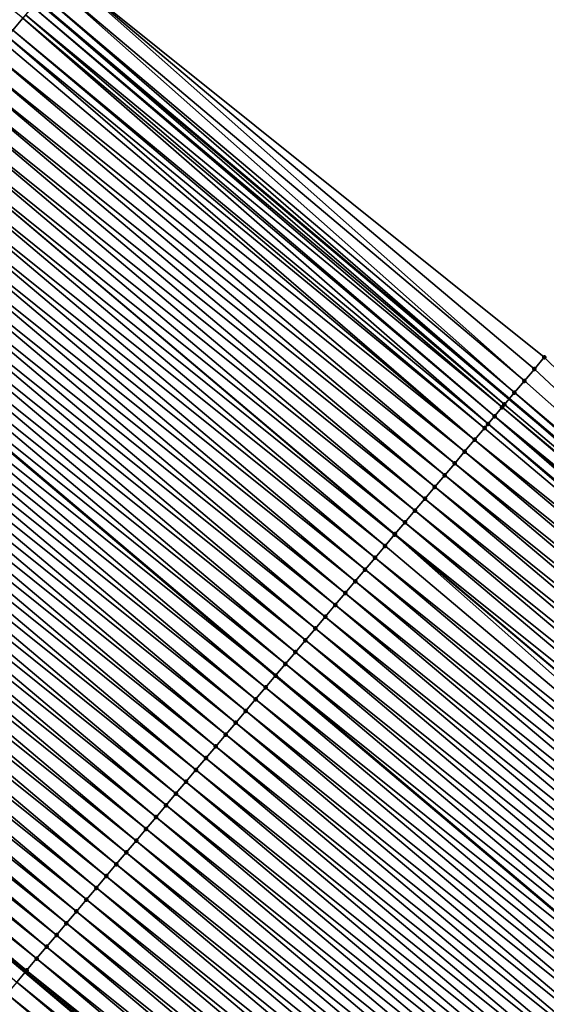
# Model space of a CAD drawing. Header units: feet. Extents: x 2007189 to 2022806, y 818621 to 837694.
# Tile 379 of 656: x 2016657 to 2016674, y 819204 to 819235. Entities that reach past the tile are written whole.
import ezdxf

# ---------------------------------------------------------------- set-up
doc = ezdxf.new("R2010")
doc.units = ezdxf.units.FT
doc.header["$MEASUREMENT"] = 0
for name, color, linetype, lineweight in [('EP_Travel Lane', 172, 'Continuous', 53), ('Road Shots', 141, 'Continuous', 100), ('Road X-Section', 40, 'Continuous', 13), ('STRIPING', 60, 'Continuous', 53)]:
    doc.layers.add(name, color=color, linetype=linetype, lineweight=lineweight)
doc.layers.add('I-77-MM17-21_SB-Surface-Border', color=7, linetype='Continuous')
doc.layers.add('I-77-MM17-21_SB-Surface-TIN', color=7, linetype='Continuous')

msp = doc.modelspace()

# ---------------------------------------------------------------- linework, layer by layer
at = {"layer": 'EP_Travel Lane'}
for points in [[(2016489.559565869, 819377.674227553, 270.3261203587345), (2016504.881901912, 819364.8223237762, 270.560315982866), (2016520.204206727, 819351.9704461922, 270.797772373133), (2016535.526343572, 819339.1187094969, 271.0527361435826), (2016550.848425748, 819326.2670186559, 271.3134064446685), (2016566.170728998, 819313.4151423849, 271.5510221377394), (2016581.493008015, 819300.5632864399, 271.7911614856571), (2016596.840023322, 819287.6751615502, 272.0582540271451), (2016612.121967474, 819274.7761192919, 272.3368764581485), (2016627.40432243, 819261.8767302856, 272.572743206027), (2016642.686517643, 819248.9774761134, 272.8252394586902), (2016657.96883945, 819236.0781150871, 273.0645519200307), (2016673.251180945, 819223.1787374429, 273.3018164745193), (2016688.533488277, 819210.2793886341, 273.5426388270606), (2016703.815714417, 819197.3801083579, 273.7919141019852), (2016719.097995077, 819184.4807820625, 274.0355159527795), (2016734.380056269, 819171.5816410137, 274.3019561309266), (2016749.65505463, 819158.6942299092, 274.5888565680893)], [(2016489.266939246, 819346.1973726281, 270.128160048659), (2016504.589087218, 819333.3456458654, 270.3829531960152), (2016519.911255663, 819320.4939019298, 270.6356149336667), (2016535.233486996, 819307.6421052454, 270.8817148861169), (2016550.55568045, 819294.7903403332, 271.1317693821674), (2016565.877678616, 819281.9387392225, 271.402185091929), (2016581.166967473, 819269.0989905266, 271.6603176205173), (2016596.449232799, 819256.1996771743, 271.905513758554), (2016611.731462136, 819243.3003941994, 272.1544533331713), (2016627.013649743, 819230.4011464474, 272.4077343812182), (2016642.296015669, 819217.5017481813, 272.6424604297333), (2016657.578120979, 819204.6025698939, 272.9043119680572), (2016672.860306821, 819191.7033236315, 273.1577797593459), (2016688.142580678, 819178.8040030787, 273.4020848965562), (2016703.424833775, 819165.9047000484, 273.6485498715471), (2016718.707122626, 819153.0053668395, 273.8912973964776), (2016733.999429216, 819140.1034043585, 274.1678343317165), (2016749.296424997, 819127.221880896, 274.4294133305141)]]:
    msp.add_polyline3d(points, dxfattribs=at)
at = {"layer": 'I-77-MM17-21_SB-Surface-Border', "color": 3, "linetype": 'Continuous', "lineweight": -3}
msp.add_polyline3d([(2016489.732447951, 819377.8802853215, 270.3232260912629), (2016505.054784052, 819365.0283907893, 270.5578926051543), (2016520.377091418, 819352.1765203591, 270.7955601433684), (2016535.778398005, 819339.4191846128, 271.0511854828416), (2016551.562114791, 819327.1172943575, 271.2825340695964), (2016566.804348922, 819314.1698302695, 271.5136050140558), (2016581.665917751, 819300.7693767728, 271.7882463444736), (2016597.013543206, 819287.8806535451, 272.0539932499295), (2016612.295497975, 819274.9816023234, 272.3315104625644), (2016627.577837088, 819262.0822266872, 272.5690261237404), (2016643.827892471, 819250.3289423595, 272.7862371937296), (2016658.787587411, 819237.0475971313, 273.0380198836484), (2016674.392792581, 819224.5300038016, 273.2381648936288), (2016688.707019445, 819210.4848710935, 273.5372030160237), (2016703.989215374, 819197.5856163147, 273.7896226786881), (2016719.916737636, 819185.4502686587, 274.0095461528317), (2016734.553570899, 819171.7871374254, 274.2982413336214), (2016749.827811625, 819158.8992363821, 274.5862957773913)], dxfattribs=at)
at = {"layer": 'I-77-MM17-21_SB-Surface-TIN', "color": 128, "linetype": 'Continuous', "lineweight": -3}
for points in [[(2016657.174790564, 819235.1373912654, 273.065245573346), (2016657.497265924, 819235.5195033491, 273.0685447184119), (2016641.892447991, 819248.0367698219, 272.8280943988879)], [(2016673.74741744, 819223.7661378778, 273.2757433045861), (2016658.787587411, 819237.0475971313, 273.0380198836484), (2016658.464958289, 819236.6656148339, 273.0507252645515)], [(2016673.74741744, 819223.7661378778, 273.2757433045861), (2016674.070128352, 819224.1480511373, 273.254524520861), (2016658.787587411, 819237.0475971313, 273.0380198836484)], [(2016674.070128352, 819224.1480511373, 273.254524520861), (2016674.392792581, 819224.5300038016, 273.2381648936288), (2016658.787587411, 819237.0475971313, 273.0380198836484)], [(2016673.424706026, 819223.384225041, 273.2970142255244), (2016658.464958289, 819236.6656148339, 273.0507252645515), (2016658.142346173, 819236.2836181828, 273.0616605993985)], [(2016673.424706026, 819223.384225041, 273.2970142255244), (2016673.74741744, 819223.7661378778, 273.2757433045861), (2016658.464958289, 819236.6656148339, 273.0507252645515)], [(2016658.142346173, 819236.2836181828, 273.0616605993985), (2016657.96883945, 819236.0781150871, 273.0645519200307), (2016673.251180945, 819223.1787374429, 273.3018164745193)], [(2016673.424706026, 819223.384225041, 273.2970142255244), (2016658.142346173, 819236.2836181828, 273.0616605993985), (2016673.251180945, 819223.1787374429, 273.3018164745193)], [(2016673.025609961, 819222.9115798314, 273.3061354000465), (2016657.819787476, 819235.9015764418, 273.0670357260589), (2016657.587902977, 819235.6268867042, 273.0686721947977)], [(2016673.102113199, 819223.0022121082, 273.3059418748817), (2016657.96883945, 819236.0781150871, 273.0645519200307), (2016657.819787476, 819235.9015764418, 273.0670357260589)], [(2016673.025609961, 819222.9115798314, 273.3061354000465), (2016673.102113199, 819223.0022121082, 273.3059418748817), (2016657.819787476, 819235.9015764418, 273.0670357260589)], [(2016673.102113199, 819223.0022121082, 273.3059418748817), (2016673.251180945, 819223.1787374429, 273.3018164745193), (2016657.96883945, 819236.0781150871, 273.0645519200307)], [(2016672.570282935, 819222.3720306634, 273.3006255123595), (2016657.497265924, 819235.5195033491, 273.0685447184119), (2016657.174790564, 819235.1373912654, 273.065245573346)], [(2016672.779622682, 819222.6201128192, 273.3042205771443), (2016657.587902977, 819235.6268867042, 273.0686721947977), (2016657.497265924, 819235.5195033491, 273.0685447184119)], [(2016672.570282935, 819222.3720306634, 273.3006255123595), (2016672.779622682, 819222.6201128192, 273.3042205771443), (2016657.497265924, 819235.5195033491, 273.0685447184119)], [(2016672.779622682, 819222.6201128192, 273.3042205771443), (2016673.025609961, 819222.9115798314, 273.3061354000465), (2016657.587902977, 819235.6268867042, 273.0686721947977)], [(2016672.134748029, 819221.8558244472, 273.2897050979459), (2016656.999716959, 819234.9299066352, 273.061713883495), (2016656.852354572, 819234.7552459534, 273.0578489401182)], [(2016672.457173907, 819222.2379782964, 273.2981544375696), (2016657.174790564, 819235.1373912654, 273.065245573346), (2016656.999716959, 819234.9299066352, 273.061713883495)], [(2016672.134748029, 819221.8558244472, 273.2897050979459), (2016672.457173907, 819222.2379782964, 273.2981544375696), (2016656.999716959, 819234.9299066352, 273.061713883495)], [(2016672.457173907, 819222.2379782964, 273.2981544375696), (2016672.570282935, 819222.3720306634, 273.3006255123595), (2016657.174790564, 819235.1373912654, 273.065245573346)], [(2016672.134748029, 819221.8558244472, 273.2897050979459), (2016656.852354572, 819234.7552459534, 273.0578489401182), (2016656.529941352, 819234.3730814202, 273.0480820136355)], [(2016671.812337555, 819221.4736575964, 273.2796524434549), (2016656.529941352, 819234.3730814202, 273.0480820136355), (2016656.207542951, 819233.990904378, 273.036772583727)], [(2016671.812337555, 819221.4736575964, 273.2796524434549), (2016672.134748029, 819221.8558244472, 273.2897050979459), (2016656.529941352, 819234.3730814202, 273.0480820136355)], [(2016671.489939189, 819221.0914805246, 273.2683394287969), (2016656.207542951, 819233.990904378, 273.036772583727), (2016655.885153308, 819233.6087199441, 273.0245516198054)], [(2016671.489939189, 819221.0914805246, 273.2683394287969), (2016671.812337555, 819221.4736575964, 273.2796524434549), (2016656.207542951, 819233.990904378, 273.036772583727)], [(2016671.167540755, 819220.7093035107, 273.2570335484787), (2016655.885153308, 819233.6087199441, 273.0245516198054), (2016655.562759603, 819233.2265389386, 273.0127534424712)], [(2016671.167540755, 819220.7093035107, 273.2570335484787), (2016671.489939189, 819221.0914805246, 273.2683394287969), (2016655.885153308, 819233.6087199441, 273.0245516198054)], [(2016670.845135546, 819220.327132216, 273.2464328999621), (2016655.562759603, 819233.2265389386, 273.0127534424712), (2016655.240351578, 819232.8443700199, 273.0024457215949)], [(2016670.845135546, 819220.327132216, 273.2464328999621), (2016671.167540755, 819220.7093035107, 273.2570335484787), (2016655.562759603, 819233.2265389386, 273.0127534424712)], [(2016670.522723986, 819219.9449662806, 273.236493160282), (2016655.240351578, 819232.8443700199, 273.0024457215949), (2016654.917937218, 819232.4622064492, 272.9927975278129)], [(2016670.522723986, 819219.9449662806, 273.236493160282), (2016670.845135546, 819220.327132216, 273.2464328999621), (2016655.240351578, 819232.8443700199, 273.0024457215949)], [(2016670.200310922, 819219.5628016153, 273.2267100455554), (2016654.917937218, 819232.4622064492, 272.9927975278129), (2016654.595524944, 819232.0800411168, 272.982932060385)], [(2016670.200310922, 819219.5628016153, 273.2267100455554), (2016670.522723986, 819219.9449662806, 273.236493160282), (2016654.917937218, 819232.4622064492, 272.9927975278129)], [(2016669.87789856, 819219.1806363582, 273.2168539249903), (2016654.595524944, 819232.0800411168, 272.982932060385), (2016654.273115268, 819231.697873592, 272.9727962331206)], [(2016669.87789856, 819219.1806363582, 273.2168539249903), (2016670.200310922, 819219.5628016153, 273.2267100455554), (2016654.595524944, 819232.0800411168, 272.982932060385)], [(2016669.544110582, 819218.7849736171, 273.2059514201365), (2016654.273115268, 819231.697873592, 272.9727962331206), (2016653.950707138, 819231.3157047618, 272.9624994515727)], [(2016669.544110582, 819218.7849736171, 273.2059514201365), (2016669.555492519, 819218.7984657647, 273.2063397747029), (2016654.273115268, 819231.697873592, 272.9727962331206)], [(2016669.555492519, 819218.7984657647, 273.2063397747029), (2016669.87789856, 819219.1806363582, 273.2168539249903), (2016654.273115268, 819231.697873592, 272.9727962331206)], [(2016669.233092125, 819218.4162904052, 273.1952378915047), (2016653.950707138, 819231.3157047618, 272.9624994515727), (2016653.628300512, 819230.9335346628, 272.9520461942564)], [(2016669.233092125, 819218.4162904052, 273.1952378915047), (2016669.544110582, 819218.7849736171, 273.2059514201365), (2016653.950707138, 819231.3157047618, 272.9624994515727)], [(2016668.910693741, 819218.0341133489, 273.1839267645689), (2016653.628300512, 819230.9335346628, 272.9520461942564), (2016653.305897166, 819230.551361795, 272.941251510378)], [(2016668.910693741, 819218.0341133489, 273.1839267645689), (2016669.233092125, 819218.4162904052, 273.1952378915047), (2016653.628300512, 819230.9335346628, 272.9520461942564)], [(2016668.588286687, 819217.6519436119, 273.1735182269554), (2016653.305897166, 819230.551361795, 272.941251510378), (2016652.98349626, 819230.1691868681, 272.9302028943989)], [(2016668.588286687, 819217.6519436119, 273.1735182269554), (2016668.910693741, 819218.0341133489, 273.1839267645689), (2016653.305897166, 819230.551361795, 272.941251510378)], [(2016668.265871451, 819217.2697807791, 273.1639610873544), (2016652.98349626, 819230.1691868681, 272.9302028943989), (2016652.661096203, 819229.7870112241, 272.9190658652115)], [(2016668.265871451, 819217.2697807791, 273.1639610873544), (2016668.588286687, 819217.6519436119, 273.1735182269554), (2016652.98349626, 819230.1691868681, 272.9302028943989)], [(2016667.94345355, 819216.8876201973, 273.1546814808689), (2016652.661096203, 819229.7870112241, 272.9190658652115), (2016652.338696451, 819229.4048353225, 272.9078970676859)], [(2016667.94345355, 819216.8876201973, 273.1546814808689), (2016668.265871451, 819217.2697807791, 273.1639610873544), (2016652.661096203, 819229.7870112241, 272.9190658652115)], [(2016667.621033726, 819216.5054612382, 273.1456020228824), (2016652.338696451, 819229.4048353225, 272.9078970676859), (2016652.016295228, 819229.0226606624, 272.8968813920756)], [(2016667.621033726, 819216.5054612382, 273.1456020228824), (2016667.94345355, 819216.8876201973, 273.1546814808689), (2016652.338696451, 819229.4048353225, 272.9078970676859)], [(2016667.298619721, 819216.1232973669, 273.1359168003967), (2016652.016295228, 819229.0226606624, 272.8968813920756), (2016651.693890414, 819228.6404890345, 272.886239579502)], [(2016667.298619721, 819216.1232973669, 273.1359168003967), (2016667.621033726, 819216.5054612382, 273.1456020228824), (2016652.016295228, 819229.0226606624, 272.8968813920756)], [(2016666.976212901, 819215.7411274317, 273.125483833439), (2016651.693890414, 819228.6404890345, 272.886239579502), (2016651.371482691, 819228.258319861, 272.875900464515)], [(2016666.976212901, 819215.7411274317, 273.125483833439), (2016667.298619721, 819216.1232973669, 273.1359168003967), (2016651.693890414, 819228.6404890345, 272.886239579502)], [(2016666.653813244, 819215.3589514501, 273.1143052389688), (2016651.371482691, 819228.258319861, 272.875900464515), (2016651.049068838, 819227.876155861, 272.8661993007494)], [(2016666.653813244, 819215.3589514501, 273.1143052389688), (2016666.976212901, 819215.7411274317, 273.125483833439), (2016651.371482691, 819228.258319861, 272.875900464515)], [(2016666.331419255, 819214.9767706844, 273.102536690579), (2016651.049068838, 819227.876155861, 272.8661993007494), (2016650.72665846, 819227.4939889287, 272.8561365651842)], [(2016666.331419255, 819214.9767706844, 273.102536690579), (2016666.653813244, 819215.3589514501, 273.1143052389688), (2016651.049068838, 819227.876155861, 272.8661993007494)], [(2016666.009022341, 819214.5945923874, 273.0910725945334), (2016650.72665846, 819227.4939889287, 272.8561365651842), (2016650.404243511, 819227.111825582, 272.8465356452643)], [(2016666.009022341, 819214.5945923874, 273.0910725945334), (2016666.331419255, 819214.9767706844, 273.102536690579), (2016650.72665846, 819227.4939889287, 272.8561365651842)], [(2016650.081824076, 819226.7296665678, 272.8374296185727), (2016665.68661349, 819214.2124238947, 273.0808369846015), (2016650.404243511, 819227.111825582, 272.8465356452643)], [(2016666.009022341, 819214.5945923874, 273.0910725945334), (2016650.404243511, 819227.111825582, 272.8465356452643), (2016665.68661349, 819214.2124238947, 273.0808369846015)], [(2016665.364185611, 819213.8302720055, 273.0726098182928), (2016650.081824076, 819226.7296665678, 272.8374296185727), (2016649.759394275, 819226.34751603, 272.8293885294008)], [(2016665.364185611, 819213.8302720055, 273.0726098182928), (2016665.68661349, 819214.2124238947, 273.0808369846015), (2016650.081824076, 819226.7296665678, 272.8374296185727)], [(2016665.041739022, 819213.4481356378, 273.0663162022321), (2016649.759394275, 819226.34751603, 272.8293885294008), (2016649.43695949, 819225.9653696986, 272.821866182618)], [(2016665.041739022, 819213.4481356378, 273.0663162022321), (2016665.364185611, 819213.8302720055, 273.0726098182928), (2016649.759394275, 819226.34751603, 272.8293885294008)], [(2016664.719282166, 819213.0660079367, 273.0610912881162), (2016649.43695949, 819225.9653696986, 272.821866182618), (2016649.114528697, 819225.5832199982, 272.8139283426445)], [(2016664.719282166, 819213.0660079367, 273.0610912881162), (2016665.041739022, 819213.4481356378, 273.0663162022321), (2016649.43695949, 819225.9653696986, 272.821866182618)], [(2016664.396823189, 819212.6838820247, 273.0560869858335), (2016649.114528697, 819225.5832199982, 272.8139283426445), (2016648.792101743, 819225.2010670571, 272.8055909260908)], [(2016664.396823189, 819212.6838820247, 273.0560869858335), (2016664.719282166, 819213.0660079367, 273.0610912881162), (2016649.114528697, 819225.5832199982, 272.8139283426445)], [(2016664.074373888, 819212.3017479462, 273.050075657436), (2016648.792101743, 819225.2010670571, 272.8055909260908), (2016648.469677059, 819224.8189121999, 272.7970172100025)], [(2016664.074373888, 819212.3017479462, 273.050075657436), (2016664.396823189, 819212.6838820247, 273.0560869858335), (2016648.792101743, 819225.2010670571, 272.8055909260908)], [(2016663.751932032, 819211.9196075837, 273.043289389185), (2016648.469677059, 819224.8189121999, 272.7970172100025), (2016648.147244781, 819224.4367637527, 272.7892339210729)], [(2016663.751932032, 819211.9196075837, 273.043289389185), (2016664.074373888, 819212.3017479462, 273.050075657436), (2016648.469677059, 819224.8189121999, 272.7970172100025)], [(2016663.429494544, 819211.5374635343, 273.0360485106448), (2016648.147244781, 819224.4367637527, 272.7892339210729), (2016647.824808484, 819224.0546186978, 272.781868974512)], [(2016663.429494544, 819211.5374635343, 273.0360485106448), (2016663.751932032, 819211.9196075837, 273.043289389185), (2016648.147244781, 819224.4367637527, 272.7892339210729)], [(2016688.707019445, 819210.4848710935, 273.5372030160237), (2016674.392792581, 819224.5300038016, 273.2381648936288), (2016674.070128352, 819224.1480511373, 273.254524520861)], [(2016663.107060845, 819211.155316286, 273.0284131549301), (2016647.824808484, 819224.0546186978, 272.781868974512), (2016647.502370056, 819223.6724754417, 272.7747258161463)], [(2016663.107060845, 819211.155316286, 273.0284131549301), (2016663.429494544, 819211.5374635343, 273.0360485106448), (2016647.824808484, 819224.0546186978, 272.781868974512)], [(2016688.707019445, 819210.4848710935, 273.5372030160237), (2016674.070128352, 819224.1480511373, 273.254524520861), (2016673.74741744, 819223.7661378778, 273.2757433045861)], [(2016688.707019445, 819210.4848710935, 273.5372030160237), (2016673.74741744, 819223.7661378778, 273.2757433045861), (2016673.424706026, 819223.384225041, 273.2970142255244)], [(2016662.784624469, 819210.7731712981, 273.0210565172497), (2016647.502370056, 819223.6724754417, 272.7747258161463), (2016647.179930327, 819223.290333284, 272.767718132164)], [(2016662.784624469, 819210.7731712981, 273.0210565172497), (2016663.107060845, 819211.155316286, 273.0284131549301), (2016647.502370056, 819223.6724754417, 272.7747258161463)], [(2016673.424706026, 819223.384225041, 273.2970142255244), (2016673.251180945, 819223.1787374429, 273.3018164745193), (2016688.533488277, 819210.2793886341, 273.5426388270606)], [(2016688.707019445, 819210.4848710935, 273.5372030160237), (2016673.424706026, 819223.384225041, 273.2970142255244), (2016688.533488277, 819210.2793886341, 273.5426388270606)], [(2016662.462190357, 819210.3910243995, 273.013464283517), (2016647.179930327, 819223.290333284, 272.767718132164), (2016646.857493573, 819222.9081886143, 272.7604006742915)], [(2016662.462190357, 819210.3910243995, 273.013464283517), (2016662.784624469, 819210.7731712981, 273.0210565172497), (2016647.179930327, 819223.290333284, 272.767718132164)], [(2016688.384415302, 819210.1028677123, 273.5473084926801), (2016673.251180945, 819223.1787374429, 273.3018164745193), (2016673.102113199, 819223.0022121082, 273.3059418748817)], [(2016688.384415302, 819210.1028677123, 273.5473084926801), (2016688.533488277, 819210.2793886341, 273.5426388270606), (2016673.251180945, 819223.1787374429, 273.3018164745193)], [(2016662.139756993, 819210.0088768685, 273.005794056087), (2016646.857493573, 819222.9081886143, 272.7604006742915), (2016646.535059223, 819222.526041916, 272.7528330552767)], [(2016662.139756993, 819210.0088768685, 273.005794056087), (2016662.462190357, 819210.3910243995, 273.013464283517), (2016646.857493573, 819222.9081886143, 272.7604006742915)], [(2016688.277039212, 819209.9756632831, 273.5477066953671), (2016673.025609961, 819222.9115798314, 273.3061354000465), (2016672.779622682, 819222.6201128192, 273.3042205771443)], [(2016688.384415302, 819210.1028677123, 273.5473084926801), (2016673.102113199, 819223.0022121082, 273.3059418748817), (2016673.025609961, 819222.9115798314, 273.3061354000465)], [(2016688.277039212, 819209.9756632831, 273.5477066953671), (2016688.384415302, 819210.1028677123, 273.5473084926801), (2016673.025609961, 819222.9115798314, 273.3061354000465)], [(2016661.817322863, 819209.6267299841, 272.9982035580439), (2016646.535059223, 819222.526041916, 272.7528330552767), (2016646.21262619, 819222.1438941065, 272.7451284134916)], [(2016661.817322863, 819209.6267299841, 272.9982035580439), (2016662.139756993, 819210.0088768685, 273.005794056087), (2016646.535059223, 819222.526041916, 272.7528330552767)], [(2016687.894749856, 819209.5226494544, 273.5424569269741), (2016672.779622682, 819222.6201128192, 273.3042205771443), (2016672.570282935, 819222.3720306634, 273.3006255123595)], [(2016687.894749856, 819209.5226494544, 273.5424569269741), (2016688.061923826, 819209.7207692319, 273.5456869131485), (2016672.779622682, 819222.6201128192, 273.3042205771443)], [(2016688.061923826, 819209.7207692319, 273.5456869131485), (2016688.277039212, 819209.9756632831, 273.5477066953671), (2016672.779622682, 819222.6201128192, 273.3042205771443)], [(2016661.494892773, 819209.2445796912, 272.990192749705), (2016646.21262619, 819222.1438941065, 272.7451284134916), (2016645.890197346, 819221.7617427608, 272.736987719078)], [(2016661.494892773, 819209.2445796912, 272.990192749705), (2016661.817322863, 819209.6267299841, 272.9982035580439), (2016646.21262619, 819222.1438941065, 272.7451284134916)], [(2016687.739485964, 819209.3386254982, 273.5384849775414), (2016672.457173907, 819222.2379782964, 273.2981544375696), (2016672.134748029, 819221.8558244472, 273.2897050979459)], [(2016687.739485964, 819209.3386254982, 273.5384849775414), (2016672.570282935, 819222.3720306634, 273.3006255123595), (2016672.457173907, 819222.2379782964, 273.2981544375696)], [(2016687.739485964, 819209.3386254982, 273.5384849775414), (2016687.894749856, 819209.5226494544, 273.5424569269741), (2016672.570282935, 819222.3720306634, 273.3006255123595)], [(2016687.417069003, 819208.9564641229, 273.5291075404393), (2016672.134748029, 819221.8558244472, 273.2897050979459), (2016671.812337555, 819221.4736575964, 273.2796524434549)], [(2016687.417069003, 819208.9564641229, 273.5291075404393), (2016687.739485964, 819209.3386254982, 273.5384849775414), (2016672.134748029, 819221.8558244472, 273.2897050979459)], [(2016661.172465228, 819208.8624272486, 272.9819168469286), (2016645.890197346, 819221.7617427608, 272.736987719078), (2016645.567769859, 819221.37959027, 272.7287057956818)], [(2016661.172465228, 819208.8624272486, 272.9819168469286), (2016661.494892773, 819209.2445796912, 272.990192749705), (2016645.890197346, 819221.7617427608, 272.736987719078)], [(2016687.09465975, 819208.5742962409, 273.5189277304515), (2016671.812337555, 819221.4736575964, 273.2796524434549), (2016671.489939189, 819221.0914805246, 273.2683394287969)], [(2016687.09465975, 819208.5742962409, 273.5189277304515), (2016687.417069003, 819208.9564641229, 273.5291075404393), (2016671.812337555, 819221.4736575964, 273.2796524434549)], [(2016660.850038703, 819208.4802739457, 272.9735348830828), (2016645.567769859, 819221.37959027, 272.7287057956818), (2016645.245342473, 819220.9974376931, 272.7204132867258)], [(2016660.850038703, 819208.4802739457, 272.9735348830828), (2016661.172465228, 819208.8624272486, 272.9819168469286), (2016645.567769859, 819221.37959027, 272.7287057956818)], [(2016660.527612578, 819208.0981203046, 272.9651111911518), (2016645.245342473, 819220.9974376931, 272.7204132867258), (2016644.922915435, 819220.6152848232, 272.7120846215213)], [(2016660.527612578, 819208.0981203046, 272.9651111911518), (2016660.850038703, 819208.4802739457, 272.9735348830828), (2016645.245342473, 819220.9974376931, 272.7204132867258)], [(2016686.772254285, 819208.1921251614, 273.5083536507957), (2016671.489939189, 819221.0914805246, 273.2683394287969), (2016671.167540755, 819220.7093035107, 273.2570335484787)], [(2016686.772254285, 819208.1921251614, 273.5083536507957), (2016687.09465975, 819208.5742962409, 273.5189277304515), (2016671.489939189, 819221.0914805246, 273.2683394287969)], [(2016660.205187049, 819207.7159661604, 272.9566254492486), (2016644.922915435, 819220.6152848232, 272.7120846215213), (2016644.600494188, 819220.2331270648, 272.7031531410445)], [(2016660.205187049, 819207.7159661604, 272.9566254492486), (2016660.527612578, 819208.0981203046, 272.9651111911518), (2016644.922915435, 819220.6152848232, 272.7120846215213)], [(2016686.44984592, 819207.8099565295, 273.498081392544), (2016671.167540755, 819220.7093035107, 273.2570335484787), (2016670.845135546, 819220.327132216, 273.2464328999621)], [(2016686.44984592, 819207.8099565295, 273.498081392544), (2016686.772254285, 819208.1921251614, 273.5083536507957), (2016671.167540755, 819220.7093035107, 273.2570335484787)], [(2016659.882754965, 819207.3338175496, 272.9488220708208), (2016644.600494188, 819220.2331270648, 272.7031531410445), (2016644.278074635, 819219.8509678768, 272.6940453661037)], [(2016659.882754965, 819207.3338175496, 272.9488220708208), (2016660.205187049, 819207.7159661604, 272.9566254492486), (2016644.600494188, 819220.2331270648, 272.7031531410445)], [(2016686.127434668, 819207.4277903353, 273.488109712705), (2016670.845135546, 819220.327132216, 273.2464328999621), (2016670.522723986, 819219.9449662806, 273.236493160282)], [(2016686.127434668, 819207.4277903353, 273.488109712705), (2016686.44984592, 819207.8099565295, 273.498081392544), (2016670.845135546, 819220.327132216, 273.2464328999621)], [(2016685.805022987, 819207.0456245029, 273.4781826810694), (2016670.522723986, 819219.9449662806, 273.236493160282), (2016670.200310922, 819219.5628016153, 273.2267100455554)], [(2016685.805022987, 819207.0456245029, 273.4781826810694), (2016686.127434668, 819207.4277903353, 273.488109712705), (2016670.522723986, 819219.9449662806, 273.236493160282)], [(2016659.560316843, 819206.951674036, 272.9416472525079), (2016644.278074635, 819219.8509678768, 272.6940453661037), (2016643.955655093, 819219.4688086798, 272.6849364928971)], [(2016659.560316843, 819206.951674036, 272.9416472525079), (2016659.882754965, 819207.3338175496, 272.9488220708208), (2016644.278074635, 819219.8509678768, 272.6940453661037)], [(2016685.482606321, 819206.6634628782, 273.4687744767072), (2016670.200310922, 819219.5628016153, 273.2267100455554), (2016669.87789856, 819219.1806363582, 273.2168539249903)], [(2016685.482606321, 819206.6634628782, 273.4687744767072), (2016685.805022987, 819207.0456245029, 273.4781826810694), (2016670.200310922, 819219.5628016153, 273.2267100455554)], [(2016659.237876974, 819206.5695319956, 272.9346541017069), (2016643.955655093, 819219.4688086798, 272.6849364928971), (2016643.633236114, 819219.0866490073, 272.6757689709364)], [(2016659.237876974, 819206.5695319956, 272.9346541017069), (2016659.560316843, 819206.951674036, 272.9416472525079), (2016643.955655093, 819219.4688086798, 272.6849364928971)], [(2016658.915433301, 819206.187393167, 272.9280570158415), (2016643.633236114, 819219.0866490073, 272.6757689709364), (2016643.31081603, 819218.7044902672, 272.6667164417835)], [(2016658.915433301, 819206.187393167, 272.9280570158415), (2016659.237876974, 819206.5695319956, 272.9346541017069), (2016643.633236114, 819219.0866490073, 272.6757689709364)], [(2016685.160188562, 819206.2813021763, 273.4594800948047), (2016669.87789856, 819219.1806363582, 273.2168539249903), (2016669.555492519, 819218.7984657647, 273.2063397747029)], [(2016685.160188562, 819206.2813021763, 273.4594800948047), (2016685.482606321, 819206.6634628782, 273.4687744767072), (2016669.87789856, 819219.1806363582, 273.2168539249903)], [(2016658.592982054, 819205.8052607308, 272.9222481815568), (2016643.31081603, 819218.7044902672, 272.6667164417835), (2016642.988392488, 819218.3223344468, 272.6580239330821)], [(2016658.592982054, 819205.8052607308, 272.9222481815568), (2016658.915433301, 819206.187393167, 272.9280570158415), (2016643.31081603, 819218.7044902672, 272.6667164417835)], [(2016684.515357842, 819205.5169767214, 273.440391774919), (2016669.544110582, 819218.7849736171, 273.2059514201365), (2016669.233092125, 819218.4162904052, 273.1952378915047)], [(2016684.83777087, 819205.8991414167, 273.4501785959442), (2016669.555492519, 819218.7984657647, 273.2063397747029), (2016669.544110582, 819218.7849736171, 273.2059514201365)], [(2016684.515357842, 819205.5169767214, 273.440391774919), (2016684.83777087, 819205.8991414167, 273.4501785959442), (2016669.544110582, 819218.7849736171, 273.2059514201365)], [(2016684.83777087, 819205.8991414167, 273.4501785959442), (2016685.160188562, 819206.2813021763, 273.4594800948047), (2016669.555492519, 819218.7984657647, 273.2063397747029)], [(2016658.270532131, 819205.4231271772, 272.9163015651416), (2016642.988392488, 819218.3223344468, 272.6580239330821), (2016642.665961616, 819217.940184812, 272.6500942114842)], [(2016658.270532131, 819205.4231271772, 272.9163015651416), (2016658.592982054, 819205.8052607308, 272.9222481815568), (2016642.988392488, 819218.3223344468, 272.6580239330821)], [(2016684.515357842, 819205.5169767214, 273.440391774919), (2016669.233092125, 819218.4162904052, 273.1952378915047), (2016668.910693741, 819218.0341133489, 273.1839267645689)], [(2016684.192949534, 819205.134808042, 273.4301136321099), (2016668.910693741, 819218.0341133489, 273.1839267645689), (2016668.588286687, 819217.6519436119, 273.1735182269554)], [(2016684.192949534, 819205.134808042, 273.4301136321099), (2016684.515357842, 819205.5169767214, 273.440391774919), (2016668.910693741, 819218.0341133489, 273.1839267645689)], [(2016657.948081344, 819205.0409943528, 272.9104448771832), (2016642.665961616, 819217.940184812, 272.6500942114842), (2016642.343519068, 819217.5580450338, 272.6433799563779)], [(2016657.948081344, 819205.0409943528, 272.9104448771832), (2016658.270532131, 819205.4231271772, 272.9163015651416), (2016642.665961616, 819217.940184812, 272.6500942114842)], [(2016683.87054373, 819204.752637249, 273.4195748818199), (2016668.588286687, 819217.6519436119, 273.1735182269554), (2016668.265871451, 819217.2697807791, 273.1639610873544)], [(2016683.87054373, 819204.752637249, 273.4195748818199), (2016684.192949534, 819205.134808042, 273.4301136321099), (2016668.588286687, 819217.6519436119, 273.1735182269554)], [(2016642.021071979, 819217.1759090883, 272.6371383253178), (2016657.578120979, 819204.6025698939, 272.9043119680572), (2016642.296015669, 819217.5017481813, 272.6424604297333)], [(2016657.625625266, 819204.6588659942, 272.9051388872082), (2016642.343519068, 819217.5580450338, 272.6433799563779), (2016642.296015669, 819217.5017481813, 272.6424604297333)], [(2016657.625625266, 819204.6588659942, 272.9051388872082), (2016642.296015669, 819217.5017481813, 272.6424604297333), (2016657.578120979, 819204.6025698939, 272.9043119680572)], [(2016657.625625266, 819204.6588659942, 272.9051388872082), (2016657.948081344, 819205.0409943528, 272.9104448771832), (2016642.343519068, 819217.5580450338, 272.6433799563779)], [(2016657.303172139, 819204.2767351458, 272.8995258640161), (2016657.578120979, 819204.6025698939, 272.9043119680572), (2016642.021071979, 819217.1759090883, 272.6371383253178)], [(2016683.548141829, 819204.3704631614, 273.4086298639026), (2016668.265871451, 819217.2697807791, 273.1639610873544), (2016667.94345355, 819216.8876201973, 273.1546814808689)], [(2016683.548141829, 819204.3704631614, 273.4086298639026), (2016683.87054373, 819204.752637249, 273.4195748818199), (2016668.265871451, 819217.2697807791, 273.1639610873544)], [(2016683.225742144, 819203.9882872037, 273.3974542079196), (2016667.94345355, 819216.8876201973, 273.1546814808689), (2016667.621033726, 819216.5054612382, 273.1456020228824)], [(2016683.225742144, 819203.9882872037, 273.3974542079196), (2016683.548141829, 819204.3704631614, 273.4086298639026), (2016667.94345355, 819216.8876201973, 273.1546814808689)], [(2016682.90334033, 819203.6061130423, 273.3865000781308), (2016667.621033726, 819216.5054612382, 273.1456020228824), (2016667.298619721, 819216.1232973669, 273.1359168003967)], [(2016682.90334033, 819203.6061130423, 273.3865000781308), (2016683.225742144, 819203.9882872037, 273.3974542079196), (2016667.621033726, 819216.5054612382, 273.1456020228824)], [(2016682.580934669, 819203.223942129, 273.3759464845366), (2016667.298619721, 819216.1232973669, 273.1359168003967), (2016666.976212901, 819215.7411274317, 273.125483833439)], [(2016682.580934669, 819203.223942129, 273.3759464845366), (2016682.90334033, 819203.6061130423, 273.3865000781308), (2016667.298619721, 819216.1232973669, 273.1359168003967)], [(2016682.258526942, 819202.8417729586, 273.3656078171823), (2016666.976212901, 819215.7411274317, 273.125483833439), (2016666.653813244, 819215.3589514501, 273.1143052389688)], [(2016682.258526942, 819202.8417729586, 273.3656078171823), (2016682.580934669, 819203.223942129, 273.3759464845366), (2016666.976212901, 819215.7411274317, 273.125483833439)], [(2016681.936116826, 819202.4596058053, 273.355517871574), (2016666.653813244, 819215.3589514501, 273.1143052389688), (2016666.331419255, 819214.9767706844, 273.102536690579)], [(2016681.936116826, 819202.4596058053, 273.355517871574), (2016682.258526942, 819202.8417729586, 273.3656078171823), (2016666.653813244, 819215.3589514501, 273.1143052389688)], [(2016681.613709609, 819202.0774362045, 273.3451261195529), (2016666.331419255, 819214.9767706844, 273.102536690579), (2016666.009022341, 819214.5945923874, 273.0910725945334)], [(2016681.613709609, 819202.0774362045, 273.3451261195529), (2016681.936116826, 819202.4596058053, 273.355517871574), (2016666.331419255, 819214.9767706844, 273.102536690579)], [(2016681.291302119, 819201.6952668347, 273.3347628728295), (2016666.009022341, 819214.5945923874, 273.0910725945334), (2016665.68661349, 819214.2124238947, 273.0808369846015)], [(2016681.291302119, 819201.6952668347, 273.3347628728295), (2016681.613709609, 819202.0774362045, 273.3451261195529), (2016666.009022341, 819214.5945923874, 273.0910725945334)], [(2016665.364185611, 819213.8302720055, 273.0726098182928), (2016680.968890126, 819201.3131009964, 273.3248544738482), (2016665.68661349, 819214.2124238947, 273.0808369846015)], [(2016681.291302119, 819201.6952668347, 273.3347628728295), (2016665.68661349, 819214.2124238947, 273.0808369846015), (2016680.968890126, 819201.3131009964, 273.3248544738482)], [(2016680.646469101, 819200.9309433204, 273.3159138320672), (2016665.364185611, 819213.8302720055, 273.0726098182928), (2016665.041739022, 819213.4481356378, 273.0663162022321)], [(2016680.646469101, 819200.9309433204, 273.3159138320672), (2016680.968890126, 819201.3131009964, 273.3248544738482), (2016665.364185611, 819213.8302720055, 273.0726098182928)], [(2016680.324034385, 819200.5487969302, 273.3083843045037), (2016665.041739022, 819213.4481356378, 273.0663162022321), (2016664.719282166, 819213.0660079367, 273.0610912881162)], [(2016680.324034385, 819200.5487969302, 273.3083843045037), (2016680.646469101, 819200.9309433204, 273.3159138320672), (2016665.041739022, 819213.4481356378, 273.0663162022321)], [(2016680.001587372, 819200.1666609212, 273.302134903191), (2016664.719282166, 819213.0660079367, 273.0610912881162), (2016664.396823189, 819212.6838820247, 273.0560869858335)], [(2016680.001587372, 819200.1666609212, 273.302134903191), (2016680.324034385, 819200.5487969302, 273.3083843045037), (2016664.719282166, 819213.0660079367, 273.0610912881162)], [(2016679.679135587, 819199.7845289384, 273.2963819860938), (2016664.396823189, 819212.6838820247, 273.0560869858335), (2016664.074373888, 819212.3017479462, 273.050075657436)], [(2016679.679135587, 819199.7845289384, 273.2963819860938), (2016680.001587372, 819200.1666609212, 273.302134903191), (2016664.396823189, 819212.6838820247, 273.0560869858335)], [(2016679.356685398, 819199.4023956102, 273.2904631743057), (2016664.074373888, 819212.3017479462, 273.050075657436), (2016663.751932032, 819211.9196075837, 273.043289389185)], [(2016679.356685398, 819199.4023956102, 273.2904631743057), (2016679.679135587, 819199.7845289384, 273.2963819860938), (2016664.074373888, 819212.3017479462, 273.050075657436)], [(2016679.034238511, 819199.0202594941, 273.2842005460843), (2016663.751932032, 819211.9196075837, 273.043289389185), (2016663.429494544, 819211.5374635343, 273.0360485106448)], [(2016679.034238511, 819199.0202594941, 273.2842005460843), (2016679.356685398, 819199.4023956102, 273.2904631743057), (2016663.751932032, 819211.9196075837, 273.043289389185)], [(2016678.71179585, 819198.6381198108, 273.2774980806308), (2016663.429494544, 819211.5374635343, 273.0360485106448), (2016663.107060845, 819211.155316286, 273.0284131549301)], [(2016678.71179585, 819198.6381198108, 273.2774980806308), (2016679.034238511, 819199.0202594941, 273.2842005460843), (2016663.429494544, 819211.5374635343, 273.0360485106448)], [(2016678.389354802, 819198.255978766, 273.2706276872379), (2016663.107060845, 819211.155316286, 273.0284131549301), (2016662.784624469, 819210.7731712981, 273.0210565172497)], [(2016678.389354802, 819198.255978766, 273.2706276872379), (2016678.71179585, 819198.6381198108, 273.2774980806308), (2016663.107060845, 819211.155316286, 273.0284131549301)], [(2016678.066911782, 819197.8738393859, 273.2639625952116), (2016662.784624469, 819210.7731712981, 273.0210565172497), (2016662.462190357, 819210.3910243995, 273.013464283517)], [(2016678.066911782, 819197.8738393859, 273.2639625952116), (2016678.389354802, 819198.255978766, 273.2706276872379), (2016662.784624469, 819210.7731712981, 273.0210565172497)], [(2016677.744462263, 819197.4917054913, 273.2579739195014), (2016662.462190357, 819210.3910243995, 273.013464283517), (2016662.139756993, 819210.0088768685, 273.005794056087)], [(2016677.744462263, 819197.4917054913, 273.2579739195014), (2016678.066911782, 819197.8738393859, 273.2639625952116), (2016662.462190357, 819210.3910243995, 273.013464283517)], [(2016677.422014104, 819197.109570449, 273.2518437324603), (2016662.139756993, 819210.0088768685, 273.005794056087), (2016661.817322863, 819209.6267299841, 272.9982035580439)], [(2016677.422014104, 819197.109570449, 273.2518437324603), (2016677.744462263, 819197.4917054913, 273.2579739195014), (2016662.139756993, 819210.0088768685, 273.005794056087)], [(2016677.099567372, 819196.7274342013, 273.245564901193), (2016661.817322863, 819209.6267299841, 272.9982035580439), (2016661.494892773, 819209.2445796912, 272.990192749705)], [(2016677.099567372, 819196.7274342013, 273.245564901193), (2016677.422014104, 819197.109570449, 273.2518437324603), (2016661.817322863, 819209.6267299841, 272.9982035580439)], [(2016676.777122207, 819196.3452966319, 273.2391230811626), (2016661.494892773, 819209.2445796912, 272.990192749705), (2016661.172465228, 819208.8624272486, 272.9819168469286)], [(2016676.777122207, 819196.3452966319, 273.2391230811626), (2016677.099567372, 819196.7274342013, 273.245564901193), (2016661.494892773, 819209.2445796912, 272.990192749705)], [(2016676.454679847, 819195.9631566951, 273.2323893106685), (2016661.172465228, 819208.8624272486, 272.9819168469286), (2016660.850038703, 819208.4802739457, 272.9735348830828)], [(2016676.454679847, 819195.9631566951, 273.2323893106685), (2016676.777122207, 819196.3452966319, 273.2391230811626), (2016661.172465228, 819208.8624272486, 272.9819168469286)], [(2016676.132241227, 819195.5810136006, 273.2252661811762), (2016660.850038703, 819208.4802739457, 272.9735348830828), (2016660.527612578, 819208.0981203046, 272.9651111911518)], [(2016676.132241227, 819195.5810136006, 273.2252661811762), (2016676.454679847, 819195.9631566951, 273.2323893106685), (2016660.850038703, 819208.4802739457, 272.9735348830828)], [(2016675.809805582, 819195.198867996, 273.2178334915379), (2016660.527612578, 819208.0981203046, 272.9651111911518), (2016660.205187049, 819207.7159661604, 272.9566254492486)], [(2016675.809805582, 819195.198867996, 273.2178334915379), (2016676.132241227, 819195.5810136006, 273.2252661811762), (2016660.527612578, 819208.0981203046, 272.9651111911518)], [(2016675.48736971, 819194.8167225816, 273.2104242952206), (2016660.205187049, 819207.7159661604, 272.9566254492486), (2016659.882754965, 819207.3338175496, 272.9488220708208)], [(2016675.48736971, 819194.8167225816, 273.2104242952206), (2016675.809805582, 819195.198867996, 273.2178334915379), (2016660.205187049, 819207.7159661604, 272.9566254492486)], [(2016675.164931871, 819194.4345788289, 273.2032199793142), (2016659.882754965, 819207.3338175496, 272.9488220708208), (2016659.560316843, 819206.951674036, 272.9416472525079)], [(2016675.164931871, 819194.4345788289, 273.2032199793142), (2016675.48736971, 819194.8167225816, 273.2104242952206), (2016659.882754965, 819207.3338175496, 272.9488220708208)], [(2016674.842490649, 819194.0524379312, 273.1963677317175), (2016659.560316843, 819206.951674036, 272.9416472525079), (2016659.237876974, 819206.5695319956, 272.9346541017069)], [(2016674.842490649, 819194.0524379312, 273.1963677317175), (2016675.164931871, 819194.4345788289, 273.2032199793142), (2016659.560316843, 819206.951674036, 272.9416472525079)], [(2016674.520047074, 819193.6702990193, 273.1897603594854), (2016659.237876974, 819206.5695319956, 272.9346541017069), (2016658.915433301, 819206.187393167, 272.9280570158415)], [(2016674.520047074, 819193.6702990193, 273.1897603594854), (2016674.842490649, 819194.0524379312, 273.1963677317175), (2016659.237876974, 819206.5695319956, 272.9346541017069)], [(2016674.197601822, 819193.2881615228, 273.1833275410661), (2016658.915433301, 819206.187393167, 272.9280570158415), (2016658.592982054, 819205.8052607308, 272.9222481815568)], [(2016674.197601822, 819193.2881615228, 273.1833275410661), (2016674.520047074, 819193.6702990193, 273.1897603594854), (2016658.915433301, 819206.187393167, 272.9280570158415)], [(2016673.875151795, 819192.9060280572, 273.1773917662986), (2016658.592982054, 819205.8052607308, 272.9222481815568), (2016658.270532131, 819205.4231271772, 272.9163015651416)], [(2016673.875151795, 819192.9060280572, 273.1773917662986), (2016674.197601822, 819193.2881615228, 273.1833275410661), (2016658.592982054, 819205.8052607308, 272.9222481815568)], [(2016673.552702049, 819192.5238943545, 273.1714267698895), (2016658.270532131, 819205.4231271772, 272.9163015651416), (2016657.948081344, 819205.0409943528, 272.9104448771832)], [(2016673.552702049, 819192.5238943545, 273.1714267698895), (2016673.875151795, 819192.9060280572, 273.1773917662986), (2016658.270532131, 819205.4231271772, 272.9163015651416)], [(2016673.230255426, 819192.1417580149, 273.1651366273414), (2016657.948081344, 819205.0409943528, 272.9104448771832), (2016657.625625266, 819204.6588659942, 272.9051388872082)], [(2016673.230255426, 819192.1417580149, 273.1651366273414), (2016673.552702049, 819192.5238943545, 273.1714267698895), (2016657.948081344, 819205.0409943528, 272.9104448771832)], [(2016657.303172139, 819204.2767351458, 272.8995258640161), (2016672.860306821, 819191.7033236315, 273.1577797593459), (2016657.578120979, 819204.6025698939, 272.9043119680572)], [(2016672.907810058, 819191.7596206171, 273.1587159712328), (2016657.625625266, 819204.6588659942, 272.9051388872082), (2016657.578120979, 819204.6025698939, 272.9043119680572)], [(2016672.907810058, 819191.7596206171, 273.1587159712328), (2016657.578120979, 819204.6025698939, 272.9043119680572), (2016672.860306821, 819191.7033236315, 273.1577797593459)], [(2016672.907810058, 819191.7596206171, 273.1587159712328), (2016673.230255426, 819192.1417580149, 273.1651366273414), (2016657.625625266, 819204.6588659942, 272.9051388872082)], [(2016672.585364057, 819191.3774837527, 273.1523610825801), (2016657.303172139, 819204.2767351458, 272.8995258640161), (2016656.980727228, 819203.8945973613, 272.8930575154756)], [(2016672.585364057, 819191.3774837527, 273.1523610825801), (2016672.860306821, 819191.7033236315, 273.1577797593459), (2016657.303172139, 819204.2767351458, 272.8995258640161)], [(2016672.262923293, 819190.9953424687, 273.1454611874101), (2016656.980727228, 819203.8945973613, 272.8930575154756), (2016656.65828514, 819203.5124571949, 272.8862954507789)], [(2016672.262923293, 819190.9953424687, 273.1454611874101), (2016672.585364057, 819191.3774837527, 273.1523610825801), (2016656.980727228, 819203.8945973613, 272.8930575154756)]]:
    msp.add_3dface(points, dxfattribs=at)
at = {"layer": 'Road Shots', "lineweight": 100}
for p in [(2016674.392792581, 819224.5300038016, 273.2381648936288), (2016674.070128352, 819224.1480511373, 273.254524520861), (2016673.74741744, 819223.7661378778, 273.2757433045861), (2016673.424706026, 819223.384225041, 273.2970142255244), (2016673.025609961, 819222.9115798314, 273.3061354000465), (2016673.102113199, 819223.0022121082, 273.3059418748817), (2016672.779622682, 819222.6201128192, 273.3042205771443), (2016672.457173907, 819222.2379782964, 273.2981544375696), (2016672.570282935, 819222.3720306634, 273.3006255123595), (2016672.134748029, 819221.8558244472, 273.2897050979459), (2016671.812337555, 819221.4736575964, 273.2796524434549), (2016671.489939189, 819221.0914805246, 273.2683394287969), (2016671.167540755, 819220.7093035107, 273.2570335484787), (2016670.845135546, 819220.327132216, 273.2464328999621), (2016670.522723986, 819219.9449662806, 273.236493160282), (2016670.200310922, 819219.5628016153, 273.2267100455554), (2016669.87789856, 819219.1806363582, 273.2168539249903), (2016669.544110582, 819218.7849736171, 273.2059514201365), (2016669.555492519, 819218.7984657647, 273.2063397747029), (2016669.233092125, 819218.4162904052, 273.1952378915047), (2016668.910693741, 819218.0341133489, 273.1839267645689), (2016668.588286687, 819217.6519436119, 273.1735182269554), (2016668.265871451, 819217.2697807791, 273.1639610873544), (2016667.94345355, 819216.8876201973, 273.1546814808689), (2016667.621033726, 819216.5054612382, 273.1456020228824), (2016667.298619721, 819216.1232973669, 273.1359168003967), (2016666.976212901, 819215.7411274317, 273.125483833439), (2016666.653813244, 819215.3589514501, 273.1143052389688), (2016666.331419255, 819214.9767706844, 273.102536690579), (2016666.009022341, 819214.5945923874, 273.0910725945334), (2016665.686613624, 819214.2124240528, 273.0808369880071), (2016665.364185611, 819213.8302720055, 273.0726098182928), (2016665.041739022, 819213.4481356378, 273.0663162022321), (2016664.719282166, 819213.0660079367, 273.0610912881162), (2016664.396823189, 819212.6838820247, 273.0560869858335), (2016664.074373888, 819212.3017479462, 273.050075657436), (2016663.751932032, 819211.9196075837, 273.043289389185), (2016663.429494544, 819211.5374635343, 273.0360485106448), (2016663.107060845, 819211.155316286, 273.0284131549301), (2016662.784624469, 819210.7731712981, 273.0210565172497), (2016662.462190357, 819210.3910243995, 273.013464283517), (2016662.139756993, 819210.0088768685, 273.005794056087), (2016661.817322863, 819209.6267299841, 272.9982035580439), (2016661.494892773, 819209.2445796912, 272.990192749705), (2016661.172465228, 819208.8624272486, 272.9819168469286), (2016660.850038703, 819208.4802739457, 272.9735348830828), (2016660.527612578, 819208.0981203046, 272.9651111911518), (2016660.205187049, 819207.7159661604, 272.9566254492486), (2016659.882754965, 819207.3338175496, 272.9488220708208), (2016659.560316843, 819206.951674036, 272.9416472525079), (2016659.237876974, 819206.5695319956, 272.9346541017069), (2016658.915433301, 819206.187393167, 272.9280570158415), (2016658.592982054, 819205.8052607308, 272.9222481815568), (2016658.270532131, 819205.4231271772, 272.9163015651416), (2016657.948081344, 819205.0409943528, 272.9104448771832), (2016657.625625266, 819204.6588659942, 272.9051388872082)]:
    msp.add_point(p, dxfattribs=at)
at = {"layer": 'Road X-Section', "extrusion": (0.7641102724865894, -0.6449631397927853, 0.0125713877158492), "elevation": 1012575.429709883, "flags": 128}
msp.add_lwpolyline([(1926810.289565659, -12457.42472182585), (1926809.789565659, -12457.41201544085), (1926809.289565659, -12457.4010792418), (1926808.789565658, -12457.39570369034), (1926808.430087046, -12457.39406709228), (1926808.289565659, -12457.39419457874), (1926807.789565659, -12457.39749398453), (1926807.518087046, -12457.40102595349), (1926807.289565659, -12457.40489120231), (1926806.789565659, -12457.41465890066), (1926806.289565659, -12457.42596922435), (1926805.789565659, -12457.43819115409), (1926805.289565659, -12457.44999026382), (1926804.789565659, -12457.46029879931), (1926804.289565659, -12457.46994775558), (1926803.789565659, -12457.47981400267), (1926803.289565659, -12457.48995063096), (1926802.789565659, -12457.50024822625), (1926802.289565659, -12457.51070230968), (1926801.789565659, -12457.52149784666), (1926801.289565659, -12457.5325473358), (1926800.789565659, -12457.54368524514), (1926800.289565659, -12457.55485492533), (1926799.789565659, -12457.56587147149), (1926799.289565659, -12457.57651412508), (1926798.789565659, -12457.58685405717), (1926798.289565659, -12457.5965559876), (1926797.789565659, -12457.60661951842), (1926797.289565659, -12457.6162211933), (1926796.789565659, -12457.62532794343), (1926796.289565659, -12457.63336966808), (1926795.789565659, -12457.64089260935), (1926795.289565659, -12457.64883107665), (1926794.789565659, -12457.6571691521), (1926794.289565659, -12457.66574354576), (1926793.789565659, -12457.6735274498), (1926793.289565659, -12457.68089297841), (1926792.789565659, -12457.6880367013), (1926792.289565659, -12457.69504493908), (1926791.789565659, -12457.70236297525), (1926791.289565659, -12457.70993119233), (1926790.789565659, -12457.71763644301), (1926790.289565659, -12457.72577778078), (1926789.789565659, -12457.73406035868), (1926789.289565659, -12457.742353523), (1926788.789565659, -12457.7506828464), (1926788.289565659, -12457.75961503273), (1926787.789565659, -12457.76872352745), (1926787.289565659, -12457.77783312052), (1926786.789565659, -12457.78700136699), (1926786.289565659, -12457.79605461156), (1926785.789565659, -12457.80474780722), (1926785.289565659, -12457.8126781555), (1926784.789565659, -12457.81939294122), (1926784.289565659, -12457.82563506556), (1926783.789565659, -12457.8316682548), (1926783.289565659, -12457.83770032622), (1926782.789565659, -12457.84383263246), (1926782.289565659, -12457.85016780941), (1926781.789565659, -12457.85672654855)], dxfattribs=at)
at = {"layer": 'Road X-Section', "extrusion": (0.7641102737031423, -0.6449631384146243, 0.01257138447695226), "elevation": 1012595.433291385, "flags": 128}
msp.add_lwpolyline([(1926810.787704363, -12457.47277319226), (1926810.287704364, -12457.45641227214), (1926809.787704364, -12457.43519181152), (1926809.287704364, -12457.41391920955), (1926808.787704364, -12457.40499085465), (1926808.669100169, -12457.40479731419), (1926808.287704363, -12457.40671228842), (1926807.963100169, -12457.41030763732), (1926807.787704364, -12457.4127789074), (1926807.287704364, -12457.42122891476), (1926806.787704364, -12457.43128236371), (1926806.287704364, -12457.44259627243), (1926805.787704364, -12457.45390304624), (1926805.287704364, -12457.46450453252), (1926804.787704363, -12457.47444505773), (1926804.287704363, -12457.4842289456), (1926803.787704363, -12457.49408584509), (1926803.287704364, -12457.5046008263), (1926803.27005255, -12457.50498921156), (1926802.787704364, -12457.51570358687), (1926802.287704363, -12457.52701560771), (1926801.787704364, -12457.53742496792), (1926801.287704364, -12457.54698286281), (1926800.787704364, -12457.55626320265), (1926800.287704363, -12457.56534337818), (1926799.787704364, -12457.57502936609), (1926799.287704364, -12457.58546315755), (1926798.787704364, -12457.59664263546), (1926798.287704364, -12457.60841211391), (1926797.787704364, -12457.61987711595), (1926797.287704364, -12457.63011353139), (1926796.787704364, -12457.63834135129), (1926796.287704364, -12457.64463546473), (1926795.787704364, -12457.64986079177), (1926795.287704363, -12457.65486548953), (1926794.787704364, -12457.66087729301), (1926794.287704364, -12457.66766409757), (1926793.787704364, -12457.67490554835), (1926793.287704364, -12457.68254150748), (1926792.787704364, -12457.68989872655), (1926792.287704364, -12457.69749156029), (1926791.787704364, -12457.70516239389), (1926791.287704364, -12457.71275349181), (1926790.787704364, -12457.72076493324), (1926790.287704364, -12457.72904149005), (1926789.787704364, -12457.73742411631), (1926789.287704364, -12457.74584847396), (1926788.787704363, -12457.75433488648), (1926788.287704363, -12457.76213888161), (1926787.787704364, -12457.76931426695), (1926787.287704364, -12457.77630797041), (1926786.787704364, -12457.78290557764), (1926786.287704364, -12457.78871487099), (1926785.787704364, -12457.79466195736), (1926785.287704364, -12457.80051910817), (1926784.787704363, -12457.80582551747), (1926784.287704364, -12457.81143898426), (1926783.787704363, -12457.81790784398), (1926783.287704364, -12457.82467044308), (1926782.787704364, -12457.83174440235), (1926782.287704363, -12457.83925070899), (1926781.787704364, -12457.84746570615), (1926781.287704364, -12457.85599725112), (1926780.787704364, -12457.86439546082)], dxfattribs=at)
at = {"layer": 'Road X-Section', "extrusion": (0.7641102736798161, -0.6449631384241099, 0.01257138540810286), "elevation": 1012615.433236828, "flags": 128}
msp.add_lwpolyline([(1926809.287726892, -12457.42610142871), (1926808.787726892, -12457.41599515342), (1926808.621261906, -12457.41559691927), (1926808.287726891, -12457.41761686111), (1926808.028500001, -12457.42084710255), (1926807.787726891, -12457.42481936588), (1926807.287726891, -12457.43419754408), (1926806.787726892, -12457.44437815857), (1926806.287726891, -12457.45495307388), (1926805.787726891, -12457.46522614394), (1926805.287726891, -12457.47519861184), (1926804.787726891, -12457.485126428), (1926804.287726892, -12457.49453537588), (1926803.787726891, -12457.50383049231), (1926803.287726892, -12457.51313272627), (1926802.787726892, -12457.52292032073), (1926802.287726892, -12457.53319927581), (1926801.787726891, -12457.54373885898), (1926801.287726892, -12457.55468474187), (1926800.787726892, -12457.56586128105), (1926800.287726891, -12457.57681627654), (1926799.787726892, -12457.58737070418), (1926799.287726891, -12457.59771018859), (1926798.787726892, -12457.6078009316), (1926798.287726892, -12457.61819350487), (1926797.787726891, -12457.6285575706), (1926797.287726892, -12457.63846674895), (1926796.787726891, -12457.64740810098), (1926796.287726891, -12457.6549382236), (1926795.787726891, -12457.6611881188), (1926795.287726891, -12457.66694149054), (1926794.787726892, -12457.67286077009), (1926794.287726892, -12457.67912389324), (1926793.787726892, -12457.68582688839), (1926793.287726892, -12457.69269782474), (1926792.787726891, -12457.6993634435), (1926792.287726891, -12457.7053525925), (1926791.787726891, -12457.711483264), (1926791.287726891, -12457.71776259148), (1926790.787726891, -12457.72420492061), (1926790.287726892, -12457.73093922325), (1926789.787726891, -12457.73806291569), (1926789.287726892, -12457.74549619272), (1926788.787726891, -12457.75290597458), (1926788.287726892, -12457.76011085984), (1926787.787726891, -12457.76696364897), (1926787.287726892, -12457.77357154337), (1926786.787726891, -12457.78000487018), (1926786.287726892, -12457.78594111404), (1926785.787726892, -12457.79190658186), (1926785.287726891, -12457.79819722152), (1926784.787726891, -12457.80461838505), (1926784.287726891, -12457.81097377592), (1926783.787726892, -12457.81787421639), (1926783.287726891, -12457.82512107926), (1926782.787726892, -12457.83254086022), (1926782.287726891, -12457.84025541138), (1926781.787726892, -12457.8485442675), (1926781.287726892, -12457.85758378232), (1926780.787726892, -12457.86678463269)], dxfattribs=at)
at = {"layer": 'STRIPING'}
msp.add_polyline3d([(2016497.345251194, 819355.8325702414, 270.3355785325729), (2016512.667329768, 819342.980891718, 270.5970966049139), (2016527.98948976, 819330.1291449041, 270.8501260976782), (2016543.311732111, 819317.2773290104, 271.0945706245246), (2016558.633914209, 819304.425563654, 271.3452954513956), (2016573.955974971, 819291.5739000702, 271.6086693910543), (2016589.275089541, 819278.7091572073, 271.8754023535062), (2016604.557240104, 819265.8099407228, 272.1325418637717), (2016619.83960222, 819252.9105456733, 272.3676622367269), (2016635.121872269, 819240.0112283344, 272.6123657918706), (2016650.404243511, 819227.111825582, 272.8465356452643), (2016665.68661349, 819214.2124238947, 273.0808369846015), (2016680.968890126, 819201.3131009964, 273.3248544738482), (2016696.251014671, 819188.4139064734, 273.5847027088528), (2016711.533090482, 819175.5147530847, 273.8496235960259), (2016726.815235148, 819162.6155415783, 274.107376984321), (2016742.097894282, 819149.720544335, 274.4026973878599)], dxfattribs=at)

doc.saveas('drawing.dxf')
